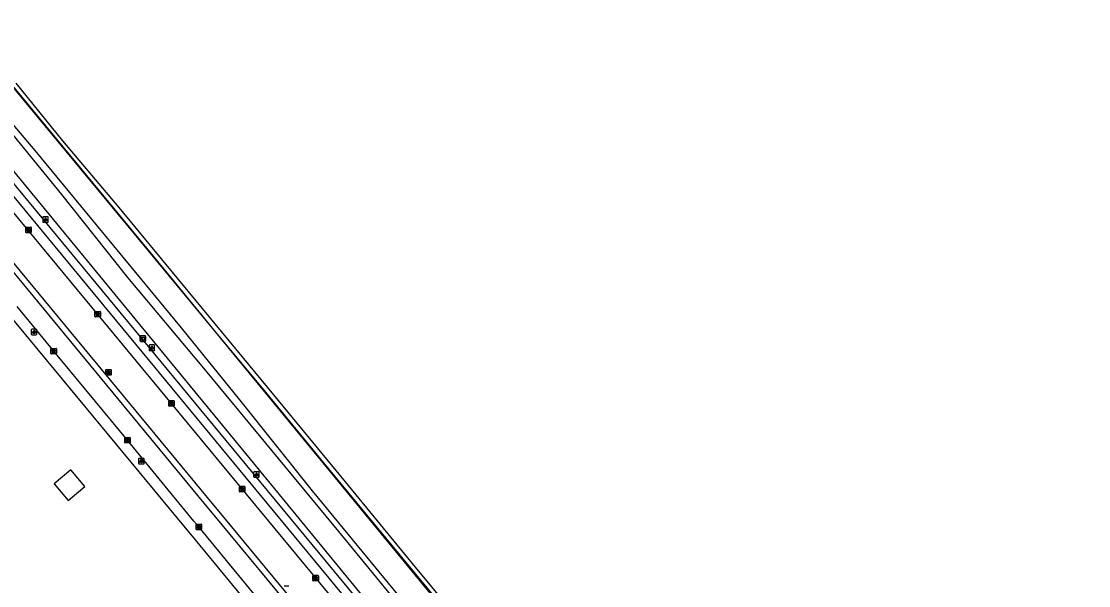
# Model space of a CAD drawing. Extents: x 158797 to 159887, y 384318 to 385255.
# Drawn here: x 159393 to 159586.3, y 385027 to 385129.2 of the extents above; entities that cross this region are included whole.
import ezdxf

# ---------------------------------------------------------------- set-up
doc = ezdxf.new("R2010")
doc.units = 0
for name, color, linetype in [('IMGEO_Afvalbak', 7, 'Continuous'), ('IMGEO_Fietspad_gesloten', 7, 'Continuous'), ('IMGEO_Grasland_overig', 7, 'Continuous'), ('IMGEO_Groenvoorziening', 7, 'Continuous'), ('IMGEO_Hek', 7, 'Continuous'), ('IMGEO_Kolk', 7, 'Continuous'), ('IMGEO_Lichtpunt', 7, 'Continuous'), ('IMGEO_Rijbaan_lokaal_open', 7, 'Continuous'), ('IMGEO_Rioolput', 7, 'Continuous'), ('IMGEO_Spoorbaan_halfverhard', 7, 'Continuous'), ('IMGEO_Voetpad_open', 7, 'Continuous')]:
    doc.layers.add(name, color=color, linetype=linetype)

msp = doc.modelspace()

# ---------------------------------------------------------------- linework, layer by layer
at = {"layer": 'IMGEO_Afvalbak'}
for p, q in [((159414.53, 385071.34), (159414.53, 385072.14)), ((159414.53, 385072.14), (159414.53, 385071.34)), ((159414.63, 385072.24), (159415.42, 385072.24)), ((159415.42, 385072.24), (159414.63, 385072.24)), ((159415.42, 385071.24), (159414.63, 385071.24)), ((159414.63, 385071.24), (159415.42, 385071.24)), ((159415.52, 385072.14), (159415.52, 385071.34)), ((159415.52, 385071.34), (159415.52, 385072.14))]:
    msp.add_line(p, q, dxfattribs=at)
msp.add_lwpolyline([(159414.68, 385071.95), (159415.38, 385071.95), (159415.23, 385071.48), (159414.82, 385071.48), (159414.68, 385071.95)], dxfattribs=at)
for centre, start, end in [((159414.63, 385072.14), 90, 180), ((159414.63, 385072.14), 90, 180), ((159414.63, 385071.34), 180, 270), ((159414.63, 385071.34), 180, 270), ((159415.42, 385072.14), 0, 90), ((159415.42, 385072.14), 360, 90), ((159415.42, 385071.34), 270, 0), ((159415.42, 385071.34), 270, 0)]:
    msp.add_arc(centre, 0.1, start, end, dxfattribs=at)
at = {"layer": 'IMGEO_Fietspad_gesloten'}
for points in [[(159492.65, 384961.62), (159460.85, 385000), (159427.6, 385040.12), (159426.96, 385040.9), (159310.14, 385182.56), (159305.29, 385187.89)], [(159446.9, 385011.23), (159441.58, 385017.69), (159437.96, 385022.08), (159425.14, 385037.62), (159424.26, 385038.69), (159412.23, 385053.33), (159398.87, 385069.46), (159392.22, 385077.56)]]:
    msp.add_lwpolyline(points, dxfattribs=at)
at = {"layer": 'IMGEO_Grasland_overig'}
for points in [[(159686.79, 384745.58), (159659.72, 384777.29), (159630.79, 384812.22), (159508.19, 384960.26), (159505.46, 384963.64), (159499.26, 384971.03), (159498.37, 384972.11), (159494.56, 384976.71), (159480.46, 384993.89), (159435.87, 385048.18), (159320.6, 385188.54), (159302.59, 385210.35), (159284.08, 385232.76), (159282.98, 385235.18)], [(159302.02, 385225.41), (159314.77, 385209.89), (159329.13, 385192.81), (159340.34, 385179.11), (159427.85, 385073.25), (159470.7, 385021.14), (159493.01, 384994.28), (159528.04, 384951.66), (159564.89, 384907.05), (159566.63, 384904.96)], [(159297.68, 385222.01), (159305.21, 385212.46), (159312.81, 385203.26), (159325.32, 385188.61), (159337.39, 385173.65), (159364.21, 385141.59), (159389.59, 385110.95), (159400.26, 385097.84), (159412.23, 385082.79), (159426.29, 385066.02), (159450.47, 385036.8), (159466.69, 385016.98), (159489.93, 384988.24), (159502.44, 384973.89), (159528.55, 384943.13), (159540.04, 384928.76), (159554.68, 384911.36), (159562.67, 384901.71)], [(159563.56, 384902.44), (159553.33, 384914.82), (159543.73, 384926.04), (159532.31, 384940.05), (159520.4, 384954.17), (159508.59, 384968.42), (159497.09, 384982.7), (159485.45, 384996.7), (159474.37, 385009.68), (159461.18, 385025.4), (159445.75, 385044.14), (159432.6, 385060.67), (159422, 385073.66), (159395.48, 385105.84), (159381.82, 385121.96), (159373.13, 385132.52), (159359.33, 385149.02), (159347.84, 385163.2), (159334.89, 385178.84), (159321.5, 385194.61), (159298.4, 385222.57)]]:
    msp.add_lwpolyline(points, dxfattribs=at)
at = {"layer": 'IMGEO_Groenvoorziening'}
msp.add_lwpolyline([(159401.97, 385047.98), (159398.92, 385045.41), (159401.47, 385042.38), (159404.52, 385044.95), (159401.97, 385047.98)], dxfattribs=at)
at = {"layer": 'IMGEO_Hek'}
msp.add_lwpolyline([(159383.32, 385127.24), (159419.95, 385082.94), (159427.89, 385073.29), (159437.45, 385061.73), (159448.6, 385048.22), (159469.34, 385023.11), (159474.06, 385017.4), (159480.46, 385009.69), (159486.82, 385001.97), (159494.76, 384992.32), (159502.72, 384982.68), (159510.63, 384973.03), (159526.54, 384953.75), (159529.73, 384949.86), (159534.48, 384944.1), (159540.86, 384936.4), (159547.18, 384928.67), (159563.15, 384909.37)], dxfattribs=at)
at = {"layer": 'IMGEO_Kolk'}
for p, q in [((159393.79, 385090.99), (159393.79, 385091.84)), ((159393.86, 385091.91), (159394.72, 385091.91)), ((159394.72, 385090.91), (159393.86, 385090.91)), ((159394.3, 385091.13), (159394.27, 385091.13)), ((159394.28, 385091.69), (159394.3, 385091.69)), ((159394.79, 385091.84), (159394.79, 385090.99)), ((159406.34, 385075.73), (159406.34, 385076.59)), ((159406.41, 385076.66), (159407.26, 385076.66)), ((159407.26, 385075.66), (159406.41, 385075.66)), ((159406.82, 385076.44), (159406.85, 385076.44)), ((159406.85, 385075.88), (159406.82, 385075.88)), ((159407.34, 385076.59), (159407.34, 385075.73)), ((159398.37, 385069.04), (159398.37, 385069.89)), ((159398.45, 385069.96), (159399.3, 385069.96)), ((159399.3, 385068.96), (159398.45, 385068.96)), ((159398.86, 385069.74), (159398.89, 385069.74)), ((159398.88, 385069.18), (159398.86, 385069.18)), ((159399.37, 385069.89), (159399.37, 385069.04)), ((159419.71, 385059.57), (159419.71, 385060.43)), ((159419.78, 385060.5), (159420.63, 385060.5)), ((159420.63, 385059.5), (159419.78, 385059.5)), ((159420.22, 385059.72), (159420.19, 385059.72)), ((159420.2, 385060.28), (159420.22, 385060.28)), ((159420.71, 385060.43), (159420.71, 385059.57)), ((159411.73, 385052.9), (159411.73, 385053.75)), ((159411.81, 385053.83), (159412.66, 385053.83)), ((159412.22, 385053.61), (159412.25, 385053.61)), ((159412.73, 385053.75), (159412.73, 385052.9)), ((159412.66, 385052.83), (159411.81, 385052.83)), ((159412.24, 385053.05), (159412.22, 385053.05)), ((159432.49, 385044.06), (159432.49, 385044.91)), ((159432.57, 385044.98), (159433.42, 385044.98)), ((159433.42, 385043.98), (159432.57, 385043.98)), ((159432.98, 385044.76), (159433.01, 385044.76)), ((159433, 385044.2), (159432.98, 385044.2)), ((159433.5, 385044.91), (159433.5, 385044.06)), ((159424.64, 385037.19), (159424.64, 385038.05)), ((159424.72, 385038.12), (159425.57, 385038.12)), ((159425.64, 385038.05), (159425.64, 385037.19)), ((159425.57, 385037.12), (159424.72, 385037.12)), ((159425.13, 385037.9), (159425.15, 385037.9)), ((159425.15, 385037.34), (159425.13, 385037.34)), ((159445.8, 385027.94), (159445.8, 385028.79)), ((159445.87, 385028.87), (159446.72, 385028.87)), ((159446.28, 385028.65), (159446.31, 385028.65)), ((159446.8, 385028.79), (159446.8, 385027.94)), ((159446.72, 385027.87), (159445.87, 385027.87)), ((159446.31, 385028.09), (159446.28, 385028.09))]:
    msp.add_line(p, q, dxfattribs=at)
for points in [[(159393.79, 385090.99), (159393.79, 385091.84)], [(159393.86, 385091.91), (159394.72, 385091.91)], [(159394.72, 385090.91), (159393.86, 385090.91)], [(159394.11, 385091.61), (159394.23, 385091.61), (159394.23, 385091.46), (159394.36, 385091.61), (159394.53, 385091.61), (159394.38, 385091.46), (159394.53, 385091.21), (159394.38, 385091.21), (159394.3, 385091.38), (159394.23, 385091.31), (159394.23, 385091.21), (159394.11, 385091.21), (159394.11, 385091.61)], [(159394.79, 385091.84), (159394.79, 385090.99)], [(159406.34, 385075.73), (159406.34, 385076.59)], [(159406.41, 385076.66), (159407.26, 385076.66)], [(159407.26, 385075.66), (159406.41, 385075.66)], [(159406.66, 385076.36), (159406.78, 385076.36), (159406.78, 385076.21), (159406.91, 385076.36), (159407.07, 385076.36), (159406.93, 385076.21), (159407.08, 385075.96), (159406.93, 385075.96), (159406.84, 385076.13), (159406.78, 385076.06), (159406.78, 385075.96), (159406.66, 385075.96), (159406.66, 385076.36)], [(159407.34, 385076.59), (159407.34, 385075.73)], [(159398.37, 385069.04), (159398.37, 385069.89)], [(159398.45, 385069.96), (159399.3, 385069.96)], [(159399.3, 385068.96), (159398.45, 385068.96)], [(159398.69, 385069.66), (159398.82, 385069.66), (159398.82, 385069.51), (159398.95, 385069.66), (159399.11, 385069.66), (159398.96, 385069.51), (159399.12, 385069.26), (159398.96, 385069.26), (159398.88, 385069.43), (159398.82, 385069.36), (159398.82, 385069.26), (159398.69, 385069.26), (159398.69, 385069.66)], [(159399.37, 385069.89), (159399.37, 385069.04)], [(159419.71, 385059.57), (159419.71, 385060.43)], [(159419.78, 385060.5), (159420.63, 385060.5)], [(159420.63, 385059.5), (159419.78, 385059.5)], [(159420.03, 385060.2), (159420.15, 385060.2), (159420.15, 385060.05), (159420.28, 385060.2), (159420.45, 385060.2), (159420.3, 385060.05), (159420.45, 385059.8), (159420.3, 385059.8), (159420.22, 385059.96), (159420.15, 385059.9), (159420.15, 385059.8), (159420.03, 385059.8), (159420.03, 385060.2)], [(159420.71, 385060.43), (159420.71, 385059.57)], [(159411.73, 385052.9), (159411.73, 385053.75)], [(159411.81, 385053.83), (159412.66, 385053.83)], [(159412.05, 385053.53), (159412.18, 385053.53), (159412.18, 385053.37), (159412.31, 385053.53), (159412.47, 385053.53), (159412.32, 385053.38), (159412.48, 385053.13), (159412.32, 385053.13), (159412.24, 385053.29), (159412.18, 385053.22), (159412.18, 385053.13), (159412.05, 385053.13), (159412.05, 385053.53)], [(159412.73, 385053.75), (159412.73, 385052.9)], [(159412.66, 385052.83), (159411.81, 385052.83)], [(159432.49, 385044.06), (159432.49, 385044.91)], [(159432.57, 385044.98), (159433.42, 385044.98)], [(159433.42, 385043.98), (159432.57, 385043.98)], [(159432.81, 385044.68), (159432.94, 385044.68), (159432.94, 385044.53), (159433.07, 385044.68), (159433.23, 385044.68), (159433.09, 385044.53), (159433.24, 385044.28), (159433.09, 385044.28), (159433, 385044.45), (159432.94, 385044.38), (159432.94, 385044.28), (159432.81, 385044.28), (159432.81, 385044.68)], [(159433.5, 385044.91), (159433.5, 385044.06)], [(159424.64, 385037.19), (159424.64, 385038.05)], [(159424.72, 385038.12), (159425.57, 385038.12)], [(159425.64, 385038.05), (159425.64, 385037.19)], [(159425.57, 385037.12), (159424.72, 385037.12)], [(159424.96, 385037.82), (159425.09, 385037.82), (159425.09, 385037.67), (159425.21, 385037.82), (159425.38, 385037.82), (159425.23, 385037.67), (159425.39, 385037.42), (159425.23, 385037.42), (159425.15, 385037.58), (159425.09, 385037.52), (159425.09, 385037.42), (159424.96, 385037.42), (159424.96, 385037.82)], [(159445.8, 385027.94), (159445.8, 385028.79)], [(159445.87, 385028.87), (159446.72, 385028.87)], [(159446.12, 385028.57), (159446.24, 385028.57), (159446.24, 385028.42), (159446.37, 385028.57), (159446.53, 385028.57), (159446.39, 385028.42), (159446.54, 385028.17), (159446.39, 385028.17), (159446.3, 385028.33), (159446.24, 385028.26), (159446.24, 385028.17), (159446.12, 385028.17), (159446.12, 385028.57)], [(159446.8, 385028.79), (159446.8, 385027.94)], [(159446.72, 385027.87), (159445.87, 385027.87)]]:
    msp.add_lwpolyline(points, dxfattribs=at)
for centre, start, end in [((159393.87, 385091.84), 91.552, 178.448), ((159393.87, 385091.84), 91.552, 178.448), ((159393.87, 385090.99), 181.552, 268.448), ((159393.87, 385090.99), 181.552, 268.448), ((159394.71, 385091.84), 1.552, 88.448), ((159394.71, 385091.84), 1.552, 88.448), ((159394.71, 385090.99), 271.552, 358.448), ((159394.71, 385090.99), 271.552, 358.448), ((159406.41, 385076.59), 91.552, 178.448), ((159406.41, 385076.59), 91.552, 178.448), ((159406.41, 385075.74), 181.552, 268.448), ((159406.41, 385075.74), 181.552, 268.448), ((159407.26, 385076.59), 1.552, 88.448), ((159407.26, 385076.59), 1.552, 88.448), ((159407.26, 385075.74), 271.552, 358.448), ((159407.26, 385075.74), 271.552, 358.448), ((159398.45, 385069.89), 91.552, 178.448), ((159398.45, 385069.89), 91.552, 178.448), ((159398.45, 385069.04), 181.552, 268.448), ((159398.45, 385069.04), 181.552, 268.448), ((159399.3, 385069.89), 1.552, 88.448), ((159399.3, 385069.89), 1.552, 88.448), ((159399.3, 385069.04), 271.552, 358.448), ((159399.3, 385069.04), 271.552, 358.448), ((159419.78, 385060.42), 91.552, 178.448), ((159419.78, 385060.42), 91.552, 178.448), ((159419.78, 385059.57), 181.552, 268.448), ((159419.78, 385059.57), 181.552, 268.448), ((159420.63, 385060.42), 1.552, 88.448), ((159420.63, 385060.42), 1.552, 88.448), ((159420.63, 385059.57), 271.552, 358.448), ((159420.63, 385059.57), 271.552, 358.448), ((159411.81, 385053.75), 91.552, 178.448), ((159411.81, 385053.75), 91.552, 178.448), ((159412.66, 385053.75), 1.552, 88.448), ((159412.66, 385053.75), 1.552, 88.448), ((159411.81, 385052.9), 181.552, 268.448), ((159411.81, 385052.9), 181.552, 268.448), ((159412.66, 385052.9), 271.552, 358.448), ((159412.66, 385052.9), 271.552, 358.448), ((159432.57, 385044.91), 91.552, 178.448), ((159432.57, 385044.91), 91.552, 178.448), ((159432.57, 385044.06), 181.552, 268.448), ((159432.57, 385044.06), 181.552, 268.448), ((159433.42, 385044.91), 1.552, 88.448), ((159433.42, 385044.91), 1.552, 88.448), ((159433.42, 385044.06), 271.552, 358.448), ((159433.42, 385044.06), 271.552, 358.448), ((159424.72, 385038.04), 91.552, 178.448), ((159424.72, 385038.04), 91.552, 178.448), ((159425.57, 385038.04), 1.552, 88.448), ((159425.57, 385038.04), 1.552, 88.448), ((159424.72, 385037.2), 181.552, 268.448), ((159424.72, 385037.2), 181.552, 268.448), ((159425.57, 385037.2), 271.552, 358.448), ((159425.57, 385037.2), 271.552, 358.448), ((159445.87, 385028.79), 91.552, 178.448), ((159445.87, 385028.79), 91.552, 178.448), ((159446.72, 385028.79), 1.552, 88.448), ((159446.72, 385028.79), 1.552, 88.448), ((159445.87, 385027.94), 181.552, 268.448), ((159445.87, 385027.94), 181.552, 268.448), ((159446.72, 385027.94), 271.552, 358.448), ((159446.72, 385027.94), 271.552, 358.448)]:
    msp.add_arc(centre, 0.0765, start, end, dxfattribs=at)
for centre, major_axis, ratio, start_param, end_param in [((159394.28, 385091.41), (-0.387, 0.002), 0.722429, 4.712389, 7.853982), ((159394.3, 385091.41), (-0.39, 0.002), 0.717154, 1.570796, 4.712389), ((159406.82, 385076.16), (-0.387, 0.002), 0.722429, 4.712389, 7.853982), ((159406.85, 385076.16), (-0.39, 0.002), 0.717154, 1.570796, 4.712389), ((159398.86, 385069.46), (-0.387, 0.002), 0.722429, 4.712389, 7.853982), ((159398.88, 385069.46), (-0.39, 0.002), 0.717154, 1.570796, 4.712389), ((159420.19, 385060), (-0.387, 0.002), 0.722429, 4.712389, 7.853982), ((159420.22, 385060), (-0.39, 0.002), 0.717154, 1.570796, 4.712389), ((159412.22, 385053.33), (-0.387, 0.002), 0.722429, 4.712389, 7.853982), ((159412.24, 385053.33), (-0.39, 0.002), 0.717154, 1.570796, 4.712389), ((159432.98, 385044.48), (-0.387, 0.002), 0.722429, 4.712389, 7.853982), ((159433.01, 385044.48), (-0.39, 0.002), 0.717154, 1.570796, 4.712389), ((159425.13, 385037.62), (-0.387, 0.002), 0.722429, 4.712389, 7.853982), ((159425.15, 385037.62), (-0.39, 0.002), 0.717154, 1.570796, 4.712389), ((159446.28, 385028.37), (-0.387, 0.002), 0.722429, 4.712389, 7.853982), ((159446.31, 385028.37), (-0.39, 0.002), 0.717154, 1.570796, 4.712389)]:
    msp.add_ellipse(centre, major_axis=major_axis, ratio=ratio, start_param=start_param, end_param=end_param, dxfattribs=at)
at = {"layer": 'IMGEO_Lichtpunt'}
for p, q in [((159396.88, 385093.71), (159396.88, 385092.9)), ((159396.88, 385093.71), (159396.88, 385092.9)), ((159397.79, 385093.8), (159396.98, 385093.8)), ((159397.79, 385093.8), (159396.98, 385093.8)), ((159396.98, 385092.8), (159397.79, 385092.8)), ((159396.98, 385092.8), (159397.79, 385092.8)), ((159397.88, 385092.9), (159397.88, 385093.71)), ((159397.88, 385092.9), (159397.88, 385093.71)), ((159394.81, 385073.34), (159394.81, 385072.53)), ((159394.81, 385073.34), (159394.81, 385072.53)), ((159395.71, 385073.43), (159394.9, 385073.43)), ((159395.71, 385073.43), (159394.9, 385073.43)), ((159395.8, 385072.53), (159395.8, 385073.34)), ((159395.8, 385072.53), (159395.8, 385073.34)), ((159394.9, 385072.44), (159395.71, 385072.44)), ((159394.9, 385072.44), (159395.71, 385072.44)), ((159416.15, 385070.48), (159416.15, 385069.67)), ((159416.15, 385070.48), (159416.15, 385069.67)), ((159417.06, 385070.58), (159416.25, 385070.58)), ((159417.06, 385070.58), (159416.25, 385070.58)), ((159416.25, 385069.58), (159417.06, 385069.58)), ((159416.25, 385069.58), (159417.06, 385069.58)), ((159417.15, 385069.67), (159417.15, 385070.48)), ((159417.15, 385069.67), (159417.15, 385070.48)), ((159414.24, 385049.95), (159414.24, 385049.14)), ((159414.24, 385049.95), (159414.24, 385049.14)), ((159415.14, 385050.04), (159414.33, 385050.04)), ((159415.14, 385050.04), (159414.33, 385050.04)), ((159415.24, 385049.14), (159415.24, 385049.95)), ((159415.24, 385049.14), (159415.24, 385049.95)), ((159414.33, 385049.04), (159415.14, 385049.04)), ((159414.33, 385049.04), (159415.14, 385049.04)), ((159435.08, 385047.52), (159435.08, 385046.72)), ((159435.08, 385047.52), (159435.08, 385046.72)), ((159435.98, 385047.62), (159435.18, 385047.62)), ((159435.98, 385047.62), (159435.18, 385047.62)), ((159435.18, 385046.62), (159435.98, 385046.62)), ((159435.18, 385046.62), (159435.98, 385046.62)), ((159436.08, 385046.72), (159436.08, 385047.52)), ((159436.08, 385046.72), (159436.08, 385047.52))]:
    msp.add_line(p, q, dxfattribs=at)
for points in [[(159397.26, 385093.37), (159397.3, 385093.34), (159397.11, 385093.08), (159397.07, 385093.11), (159397.26, 385093.37)], [(159397.36, 385093.32), (159397.41, 385093.32), (159397.41, 385093), (159397.36, 385093), (159397.36, 385093.32)], [(159397.47, 385093.34), (159397.51, 385093.37), (159397.69, 385093.11), (159397.66, 385093.08), (159397.47, 385093.34)], [(159395.18, 385073), (159395.22, 385072.97), (159395.03, 385072.71), (159394.99, 385072.74), (159395.18, 385073)], [(159395.28, 385072.95), (159395.33, 385072.95), (159395.33, 385072.63), (159395.28, 385072.63), (159395.28, 385072.95)], [(159395.39, 385072.97), (159395.43, 385073), (159395.62, 385072.74), (159395.58, 385072.71), (159395.39, 385072.97)], [(159416.53, 385070.14), (159416.57, 385070.12), (159416.38, 385069.85), (159416.34, 385069.88), (159416.53, 385070.14)], [(159416.63, 385070.1), (159416.68, 385070.1), (159416.68, 385069.77), (159416.63, 385069.77), (159416.63, 385070.1)], [(159416.74, 385070.12), (159416.78, 385070.14), (159416.96, 385069.88), (159416.93, 385069.85), (159416.74, 385070.12)], [(159414.61, 385049.61), (159414.65, 385049.58), (159414.46, 385049.32), (159414.43, 385049.35), (159414.61, 385049.61)], [(159414.82, 385049.58), (159414.86, 385049.61), (159415.05, 385049.35), (159415.01, 385049.32), (159414.82, 385049.58)], [(159414.71, 385049.56), (159414.76, 385049.56), (159414.76, 385049.24), (159414.71, 385049.24), (159414.71, 385049.56)], [(159435.46, 385047.19), (159435.49, 385047.16), (159435.31, 385046.9), (159435.27, 385046.92), (159435.46, 385047.19)], [(159435.56, 385047.14), (159435.6, 385047.14), (159435.6, 385046.82), (159435.56, 385046.82), (159435.56, 385047.14)], [(159435.67, 385047.16), (159435.71, 385047.19), (159435.89, 385046.92), (159435.85, 385046.9), (159435.67, 385047.16)]]:
    msp.add_lwpolyline(points, dxfattribs=at)
for centre in [(159397.38, 385093.5), (159395.31, 385073.14), (159416.65, 385070.28), (159414.74, 385049.74), (159435.58, 385047.32)]:
    msp.add_circle(centre, 0.0994, dxfattribs=at)
for centre, start, end in [((159396.98, 385093.71), 90, 180), ((159396.98, 385093.71), 90, 180), ((159396.98, 385092.9), 180, 270), ((159396.98, 385092.9), 180, 270), ((159397.79, 385093.71), 0, 90), ((159397.79, 385093.71), 0, 90), ((159397.79, 385092.9), 270, 0), ((159397.79, 385092.9), 270, 360), ((159394.9, 385073.34), 90, 180), ((159394.9, 385073.34), 90, 180), ((159395.71, 385073.34), 0, 90), ((159395.71, 385073.34), 0, 90), ((159394.9, 385072.53), 180, 270), ((159394.9, 385072.53), 180, 270), ((159395.71, 385072.53), 270, 0), ((159395.71, 385072.53), 270, 360), ((159416.25, 385070.48), 90, 180), ((159416.25, 385070.48), 90, 180), ((159416.25, 385069.67), 180, 270), ((159416.25, 385069.67), 180, 270), ((159417.06, 385070.48), 0, 90), ((159417.06, 385070.48), 0, 90), ((159417.06, 385069.67), 270, 0), ((159417.06, 385069.67), 270, 360), ((159414.33, 385049.95), 90, 180), ((159414.33, 385049.95), 90, 180), ((159415.14, 385049.95), 0, 90), ((159415.14, 385049.95), 0, 90), ((159414.33, 385049.14), 180, 270), ((159414.33, 385049.14), 180, 270), ((159415.14, 385049.14), 270, 0), ((159415.14, 385049.14), 270, 360), ((159435.18, 385047.52), 90, 180), ((159435.18, 385047.52), 90, 180), ((159435.18, 385046.72), 180, 270), ((159435.18, 385046.72), 180, 270), ((159435.98, 385047.52), 0, 90), ((159435.98, 385047.52), 0, 90), ((159435.98, 385046.72), 270, 0), ((159435.98, 385046.72), 270, 360)]:
    msp.add_arc(centre, 0.0946, start, end, dxfattribs=at)
at = {"layer": 'IMGEO_Rijbaan_lokaal_open'}
for points in [[(159497.96, 384965.89), (159493.01, 384971.95), (159432.33, 385045.28), (159313.36, 385189.19)], [(159306.08, 385188.63), (159310.65, 385183.42), (159427.8, 385041.58), (159428.45, 385040.78), (159462.17, 385000), (159491.21, 384964.67), (159493.29, 384962.17)]]:
    msp.add_lwpolyline(points, dxfattribs=at)
at = {"layer": 'IMGEO_Rioolput'}
for p, q in [((159408.29, 385065.2), (159408.29, 385066.05)), ((159408.36, 385066.13), (159409.22, 385066.13)), ((159409.22, 385065.12), (159408.36, 385065.12)), ((159408.78, 385065.9), (159408.8, 385065.9)), ((159408.8, 385065.35), (159408.78, 385065.35)), ((159409.29, 385066.05), (159409.29, 385065.2)), ((159440.61, 385026.98), (159441.47, 385026.98))]:
    msp.add_line(p, q, dxfattribs=at)
for points in [[(159408.29, 385065.2), (159408.29, 385066.05)], [(159408.36, 385066.13), (159409.22, 385066.13)], [(159409.22, 385065.12), (159408.36, 385065.12)], [(159408.88, 385065.82), (159408.63, 385065.82), (159408.63, 385065.42)], [(159408.63, 385065.42), (159408.75, 385065.42), (159408.75, 385065.59), (159408.76, 385065.59)], [(159408.81, 385065.74), (159408.75, 385065.74), (159408.75, 385065.66)], [(159408.75, 385065.66), (159408.8, 385065.66)], [(159408.81, 385065.56), (159408.88, 385065.42), (159409.02, 385065.42), (159408.95, 385065.55)], [(159409.29, 385066.05), (159409.29, 385065.2)], [(159440.61, 385026.98), (159441.47, 385026.98)]]:
    msp.add_lwpolyline(points, dxfattribs=at)
for centre, radius, start, end in [((159408.37, 385066.05), 0.0765, 91.552, 178.448), ((159408.37, 385066.05), 0.0765, 91.552, 178.448), ((159408.37, 385065.2), 0.0765, 181.552, 268.448), ((159408.37, 385065.2), 0.0765, 181.552, 268.448), ((159408.76, 385065.53), 0.0533, 26.0293, 88.6989), ((159408.79, 385065.85), 0.19, 274.7715, 282.9687), ((159408.81, 385065.65), 0.0964, 77.0061, 93.1865), ((159408.83, 385065.7), 0.0378, 276.6634, 79.6772), ((159408.88, 385065.71), 0.109, 350.3612, 89.416), ((159408.88, 385065.71), 0.112, 277.5842, 350.9817), ((159408.86, 385065.5), 0.108, 29.5134, 73.7905), ((159409.21, 385066.05), 0.0765, 1.552, 88.448), ((159409.21, 385066.05), 0.0765, 1.552, 88.448), ((159409.21, 385065.2), 0.0765, 271.552, 358.448), ((159409.21, 385065.2), 0.0765, 271.552, 358.448)]:
    msp.add_arc(centre, radius, start, end, dxfattribs=at)
for centre, major_axis, ratio, start_param, end_param in [((159408.78, 385065.62), (-0.387, 0.002), 0.722429, 4.712389, 7.853982), ((159408.8, 385065.62), (-0.39, 0.002), 0.717154, 1.570796, 4.712389)]:
    msp.add_ellipse(centre, major_axis=major_axis, ratio=ratio, start_param=start_param, end_param=end_param, dxfattribs=at)
at = {"layer": 'IMGEO_Spoorbaan_halfverhard'}
msp.add_lwpolyline([(159671.78, 384780.34), (159618.46, 384843.8), (159610.87, 384853.12), (159586.25, 384882.68), (159570.74, 384901.46), (159543.42, 384934.62), (159538.32, 384940.82), (159528.44, 384952.72), (159507.46, 384978.18), (159488.17, 385001.68), (159481.95, 385009.22), (159473.57, 385019.29), (159464.42, 385030.34), (159451.73, 385045.81), (159438.71, 385061.55), (159421.23, 385082.72), (159410.71, 385095.47), (159400.5, 385107.57), (159392.08, 385118.02)], dxfattribs=at)
at = {"layer": 'IMGEO_Voetpad_open'}
for points in [[(159278.39, 385232.55), (159279.82, 385230.71), (159303.77, 385202.87), (159306.99, 385199.89), (159314.13, 385193.1), (159317.57, 385189.47), (159318.53, 385188.25), (159434.92, 385047.39), (159500.48, 384968.05)], [(159314.82, 385188.61), (159315.87, 385188.62), (159316.51, 385188.34), (159433.74, 385046.44), (159499.33, 384967.06)], [(159441.17, 385015.12), (159423.68, 385036.29), (159422.73, 385037.44), (159390.62, 385076.31)]]:
    msp.add_lwpolyline(points, dxfattribs=at)

doc.saveas('drawing.dxf')
